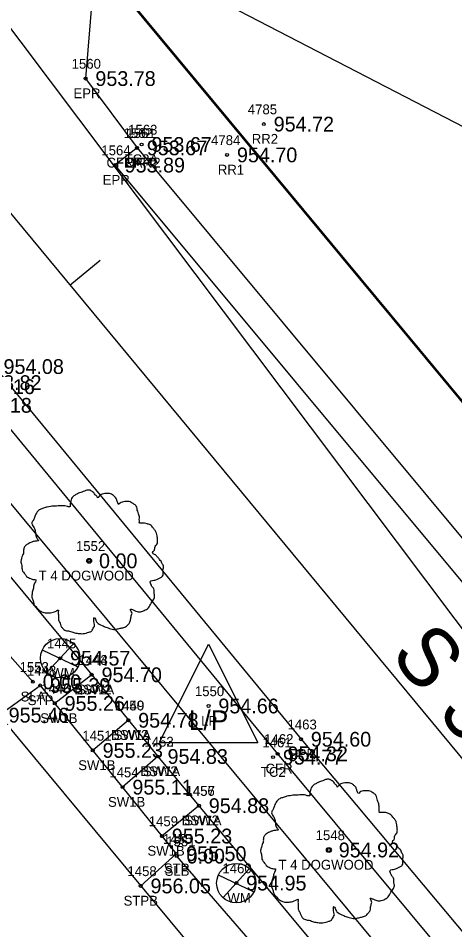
# Model space of a CAD drawing. Extents: x 1575382 to 1578175, y 1099175 to 1101955.
# Drawn here: x 1576436.2 to 1576480.6, y 1099501.7 to 1099594.4 of the extents above; entities that cross this region are included whole.
import ezdxf

# ---------------------------------------------------------------- set-up
doc = ezdxf.new("R2010")
doc.units = 0
for name, color, linetype in [('RD_EX_Bldg', 7, 'Continuous'), ('RD_EX_Conc', 7, 'Continuous'), ('RD_EX_Conc_txCode', 7, 'Continuous'), ('RD_EX_RailRoad', 7, 'Continuous'), ('RD_EX_RailRoad_txCode', 7, 'Continuous'), ('RD_EX_Road', 7, 'Continuous'), ('RD_EX_Road_txCode', 7, 'Continuous'), ('RD_EX_TX_Conc_ELEV', 7, 'Continuous'), ('RD_EX_TX_RailRoad_ELEV', 7, 'Continuous'), ('RD_EX_TX_Road_ELEV', 7, 'Continuous'), ('RD_EX_TX_UT_ELEV', 7, 'Continuous'), ('RD_EX_TX_VEG_ELEV', 7, 'Continuous'), ('RD_EX_UT', 7, 'Continuous'), ('RD_EX_UT_txCode', 7, 'Continuous'), ('RD_EX_VEG', 7, 'Continuous'), ('RD_EX_VEG_txCode', 7, 'Continuous'), ('RD_HC_Cl', 7, 'Continuous'), ('RD_HC_Data', 7, 'Continuous'), ('RD_HC_Data_Tic', 7, 'Continuous'), ('RD_SMD_Locator', 7, 'Continuous')]:
    doc.layers.add(name, color=color, linetype=linetype)

msp = doc.modelspace()

# ---------------------------------------------------------------- linework, layer by layer
at = {"layer": 'RD_EX_Bldg'}
msp.add_lwpolyline([(1576370.236, 1099519.441), (1576408.464, 1099554.564), (1576474.835, 1099474.683), (1576436.607, 1099439.56), (1576370.236, 1099519.441)], dxfattribs=at)
at = {"layer": 'RD_EX_Conc'}
for p, q in [((1576443.67, 1099527.669), (1576439.912, 1099524.752)), ((1576447.395, 1099523.041), (1576443.778, 1099519.973)), ((1576450.38, 1099519.359), (1576446.807, 1099516.241)), ((1576454.576, 1099514.356), (1576450.816, 1099511.271))]:
    msp.add_line(p, q, dxfattribs=at)
for points in [[(1576396.555, 1099574.211), (1576400.936, 1099578.265), (1576405.401, 1099581.448), (1576408.355, 1099582.386), (1576411.098, 1099581.536), (1576412.484, 1099580.157), (1576412.484, 1099580.157), (1576431.432, 1099557.367), (1576462.577, 1099519.628), (1576495.36, 1099480.143), (1576526.299, 1099442.62), (1576558.034, 1099404.431)], [(1576448.277, 1099581.238), (1576485.223, 1099536.886), (1576516.554, 1099498.954), (1576548.71, 1099459.944), (1576580.645, 1099421.453)], [(1576424.533, 1099564.747), (1576421.542, 1099562.114), (1576427.773, 1099554.238), (1576491.404, 1099477.631), (1576522.921, 1099439.594), (1576554.463, 1099401.183)], [(1576417.786, 1099558.83), (1576419.814, 1099556.405), (1576422.781, 1099552.791), (1576443.67, 1099527.669), (1576447.395, 1099523.041), (1576450.38, 1099519.359), (1576454.576, 1099514.356), (1576470.777, 1099494.842), (1576474.004, 1099490.994), (1576488.019, 1099473.929), (1576497.437, 1099462.536), (1576500.625, 1099458.759), (1576516.675, 1099439.273), (1576520.688, 1099434.463), (1576523.681, 1099430.77), (1576527.926, 1099425.882), (1576541.663, 1099409.22), (1576544.521, 1099405.702), (1576551.21, 1099397.688)], [(1576434.224, 1099523.56), (1576438.432, 1099526.582), (1576452.267, 1099509.477), (1576448.652, 1099506.196)]]:
    msp.add_lwpolyline(points, dxfattribs=at)
at = {"layer": 'RD_EX_RailRoad'}
msp.add_lwpolyline([(1576586.778, 1099428.105), (1576554.904, 1099466.707), (1576523.695, 1099504.276), (1576490.272, 1099544.766), (1576459.306, 1099582.088), (1576445.84, 1099598.336), (1576409.987, 1099641.437), (1576367.438, 1099692.664), (1576334.672, 1099732.084), (1576298.682, 1099775.456), (1576256.762, 1099825.945)], dxfattribs=at)
at = {"layer": 'RD_EX_Road'}
for points in [[(1576443.749, 1099596.959), (1576443.043, 1099588.286), (1576448.277, 1099581.238), (1576446.02, 1099579.487), (1576482.91, 1099535.224), (1576514.34, 1099496.993), (1576546.165, 1099458.389), (1576578.5, 1099419.576)], [(1576365.091, 1099547.103), (1576400.456, 1099578.873), (1576404.992, 1099582.283), (1576408.268, 1099583.268), (1576411.469, 1099582.29), (1576413.119, 1099580.849), (1576414.82, 1099582.112), (1576433.704, 1099559.004), (1576464.951, 1099521.111), (1576497.797, 1099481.911), (1576528.729, 1099444.459), (1576560.009, 1099406.61)]]:
    msp.add_lwpolyline(points, dxfattribs=at)
at = {"layer": 'RD_EX_UT'}
for p, q in [((1576439.119, 1099527.893), (1576441.786, 1099530.789)), ((1576450.551, 1099520.768), (1576455.551, 1099530.768)), ((1576455.551, 1099530.768), (1576460.551, 1099520.768)), ((1576438.637, 1099530.188), (1576442.268, 1099528.475)), ((1576450.551, 1099520.768), (1576460.551, 1099520.768)), ((1576457.02, 1099505.028), (1576459.688, 1099507.925)), ((1576456.539, 1099507.323), (1576460.17, 1099505.611))]:
    msp.add_line(p, q, dxfattribs=at)
for points in [[(1576131.494, 1099798.742), (1576305.274, 1099688.085), (1576417.784, 1099616.336), (1576572.134, 1099536.517)], [(1576589.463, 1099388.646), (1576430.603, 1099599.811), (1576417.784, 1099616.336)]]:
    msp.add_lwpolyline(points, dxfattribs=at)
for centre in [(1576440.471, 1099529.351), (1576458.372, 1099506.486)]:
    msp.add_circle(centre, 2, dxfattribs=at)
at = {"layer": 'RD_EX_VEG'}
for p, q in [((1576437.686, 1099526.954), (1576419.195, 1099547.753)), ((1576466.918, 1099492.431), (1576452.315, 1099509.228))]:
    msp.add_line(p, q, dxfattribs=at)
for centre, radius in [((1576443.413, 1099539.253), 0.25), ((1576443.401, 1099539.234), 0.0001), ((1576467.788, 1099509.852), 0.25), ((1576467.775, 1099509.833), 0.0001)]:
    msp.add_circle(centre, radius, dxfattribs=at)
for points in [[(1576443.545, 1099546.42), (1576443.245, 1099546.445), (1576442.921, 1099546.345), (1576442.671, 1099546.245), (1576442.446, 1099546.17), (1576442.221, 1099546.07), (1576441.921, 1099545.895), (1576441.696, 1099545.695), (1576441.571, 1099545.445), (1576441.521, 1099545.22), (1576441.471, 1099544.946), (1576441.471, 1099544.771), (1576441.346, 1099544.746), (1576441.196, 1099544.771), (1576440.946, 1099544.846), (1576440.696, 1099544.846), (1576440.447, 1099544.846), (1576440.097, 1099544.821), (1576439.747, 1099544.821), (1576439.472, 1099544.771), (1576439.147, 1099544.721), (1576438.772, 1099544.596), (1576438.422, 1099544.471), (1576438.123, 1099544.221), (1576437.873, 1099543.746), (1576437.748, 1099543.396), (1576437.598, 1099543.146), (1576437.748, 1099542.697), (1576437.923, 1099542.347), (1576437.948, 1099542.147), (1576438.023, 1099541.722), (1576438.123, 1099541.497), (1576438.248, 1099541.297), (1576438.173, 1099541.272), (1576437.798, 1099541.222), (1576437.498, 1099541.122), (1576437.073, 1099540.897), (1576436.848, 1099540.672), (1576436.748, 1099540.347), (1576436.723, 1099539.998), (1576436.623, 1099539.798), (1576436.548, 1099539.523), (1576436.523, 1099539.448), (1576436.473, 1099539.123), (1576436.573, 1099538.673), (1576436.598, 1099538.323), (1576436.723, 1099538.098), (1576436.873, 1099537.924), (1576437.048, 1099537.674), (1576437.448, 1099537.449), (1576437.773, 1099537.349), (1576437.973, 1099537.324), (1576437.798, 1099536.824), (1576437.748, 1099536.474), (1576437.623, 1099536.074), (1576437.623, 1099535.999), (1576437.573, 1099535.525), (1576437.723, 1099535.2), (1576437.798, 1099534.825), (1576437.973, 1099534.6), (1576438.248, 1099534.3), (1576438.572, 1099534.075), (1576439.072, 1099533.95), (1576439.472, 1099533.975), (1576440.047, 1099534.15), (1576440.297, 1099534.225), (1576440.272, 1099534.05), (1576440.297, 1099533.675), (1576440.297, 1099533.251), (1576440.447, 1099532.926), (1576440.547, 1099532.651), (1576440.696, 1099532.401), (1576441.021, 1099532.176), (1576441.421, 1099532.101), (1576441.846, 1099531.951), (1576442.296, 1099531.876), (1576442.796, 1099531.851), (1576443.395, 1099532.001), (1576443.67, 1099532.126), (1576443.77, 1099532.301), (1576443.97, 1099532.676), (1576443.92, 1099532.901), (1576443.945, 1099533.501), (1576444.045, 1099533.326), (1576444.22, 1099532.976), (1576444.72, 1099532.676), (1576445.12, 1099532.501), (1576445.594, 1099532.351), (1576445.894, 1099532.276), (1576446.369, 1099532.351), (1576446.744, 1099532.426), (1576447.119, 1099532.551), (1576447.419, 1099532.826), (1576447.593, 1099533.101), (1576447.643, 1099533.376), (1576447.718, 1099533.75), (1576447.768, 1099533.925)], [(1576447.768, 1099533.925), (1576447.693, 1099534.1), (1576447.643, 1099534.35), (1576447.718, 1099534.325), (1576447.893, 1099534.275), (1576448.168, 1099534.15), (1576448.393, 1099534.075), (1576448.718, 1099534.1), (1576448.993, 1099534.2), (1576449.443, 1099534.475), (1576449.718, 1099534.95), (1576449.992, 1099535.35), (1576450.067, 1099535.675), (1576450.017, 1099535.899), (1576449.992, 1099536.399), (1576449.792, 1099536.649), (1576449.742, 1099536.774), (1576449.643, 1099537.174), (1576449.718, 1099537.224), (1576449.992, 1099537.274), (1576450.367, 1099537.399), (1576450.642, 1099537.524), (1576450.867, 1099537.699), (1576450.942, 1099537.924), (1576450.917, 1099538.323), (1576450.967, 1099538.723), (1576450.892, 1099538.873), (1576450.792, 1099539.023), (1576450.717, 1099539.223), (1576450.567, 1099539.373), (1576450.467, 1099539.523), (1576450.367, 1099539.623), (1576450.242, 1099539.773), (1576450.067, 1099539.898), (1576449.917, 1099539.948), (1576449.867, 1099540.098), (1576450.017, 1099540.298), (1576450.067, 1099540.397), (1576450.092, 1099540.622), (1576450.317, 1099540.972), (1576450.367, 1099541.372), (1576450.317, 1099541.797), (1576450.267, 1099542.072), (1576450.117, 1099542.347), (1576449.917, 1099542.597), (1576449.792, 1099542.771), (1576449.618, 1099542.896), (1576449.293, 1099543.021), (1576449.043, 1099543.071), (1576448.693, 1099543.071), (1576448.493, 1099543.121), (1576448.518, 1099543.171), (1576448.518, 1099543.321), (1576448.518, 1099543.596), (1576448.443, 1099544.046), (1576448.293, 1099544.546), (1576448.293, 1099544.571), (1576448.193, 1099544.821), (1576447.968, 1099545.02), (1576447.793, 1099545.12), (1576447.593, 1099545.245), (1576447.344, 1099545.27), (1576447.044, 1099545.27), (1576446.769, 1099545.22), (1576446.569, 1099545.12), (1576446.394, 1099544.995), (1576446.319, 1099545.145), (1576446.219, 1099545.445), (1576446.169, 1099545.595), (1576446.019, 1099545.77), (1576445.794, 1099545.97), (1576445.344, 1099546.095), (1576444.72, 1099546.02), (1576444.42, 1099545.82), (1576444.27, 1099545.645), (1576444.22, 1099545.77), (1576444.02, 1099545.97), (1576443.92, 1099546.145), (1576443.745, 1099546.27), (1576443.595, 1099546.37), (1576443.495, 1099546.42)], [(1576467.919, 1099517.019), (1576467.62, 1099517.044), (1576467.295, 1099516.944), (1576467.045, 1099516.844), (1576466.82, 1099516.769), (1576466.595, 1099516.669), (1576466.295, 1099516.494), (1576466.07, 1099516.294), (1576465.945, 1099516.045), (1576465.895, 1099515.82), (1576465.845, 1099515.545), (1576465.845, 1099515.37), (1576465.72, 1099515.345), (1576465.57, 1099515.37), (1576465.321, 1099515.445), (1576465.071, 1099515.445), (1576464.821, 1099515.445), (1576464.471, 1099515.42), (1576464.121, 1099515.42), (1576463.846, 1099515.37), (1576463.521, 1099515.32), (1576463.147, 1099515.195), (1576462.797, 1099515.07), (1576462.497, 1099514.82), (1576462.247, 1099514.345), (1576462.122, 1099513.995), (1576461.972, 1099513.746), (1576462.122, 1099513.296), (1576462.297, 1099512.946), (1576462.322, 1099512.746), (1576462.397, 1099512.321), (1576462.497, 1099512.096), (1576462.622, 1099511.896), (1576462.547, 1099511.871), (1576462.172, 1099511.821), (1576461.872, 1099511.721), (1576461.447, 1099511.497), (1576461.222, 1099511.272), (1576461.122, 1099510.947), (1576461.097, 1099510.597), (1576460.998, 1099510.397), (1576460.923, 1099510.122), (1576460.898, 1099510.047), (1576460.848, 1099509.722), (1576460.948, 1099509.272), (1576460.973, 1099508.923), (1576461.097, 1099508.698), (1576461.247, 1099508.523), (1576461.422, 1099508.273), (1576461.822, 1099508.048), (1576462.147, 1099507.948), (1576462.347, 1099507.923), (1576462.172, 1099507.423), (1576462.122, 1099507.073), (1576461.997, 1099506.674), (1576461.997, 1099506.599), (1576461.947, 1099506.124), (1576462.097, 1099505.799), (1576462.172, 1099505.424), (1576462.347, 1099505.199), (1576462.622, 1099504.899), (1576462.947, 1099504.675), (1576463.446, 1099504.55), (1576463.846, 1099504.575), (1576464.421, 1099504.749), (1576464.671, 1099504.824), (1576464.646, 1099504.65), (1576464.671, 1099504.275), (1576464.671, 1099503.85), (1576464.821, 1099503.525), (1576464.921, 1099503.25), (1576465.071, 1099503), (1576465.396, 1099502.775), (1576465.795, 1099502.7), (1576466.22, 1099502.55), (1576466.67, 1099502.475), (1576467.17, 1099502.45), (1576467.77, 1099502.6), (1576468.044, 1099502.725), (1576468.144, 1099502.9), (1576468.344, 1099503.275), (1576468.294, 1099503.5), (1576468.319, 1099504.1), (1576468.419, 1099503.925), (1576468.594, 1099503.575), (1576469.094, 1099503.275), (1576469.494, 1099503.1), (1576469.969, 1099502.95), (1576470.268, 1099502.875), (1576470.743, 1099502.95), (1576471.118, 1099503.025), (1576471.493, 1099503.15), (1576471.793, 1099503.425), (1576471.968, 1099503.7), (1576472.018, 1099503.975), (1576472.093, 1099504.35), (1576472.143, 1099504.525)], [(1576472.143, 1099504.525), (1576472.068, 1099504.7), (1576472.018, 1099504.949), (1576472.093, 1099504.924), (1576472.268, 1099504.874), (1576472.542, 1099504.749), (1576472.767, 1099504.675), (1576473.092, 1099504.7), (1576473.367, 1099504.799), (1576473.817, 1099505.074), (1576474.092, 1099505.549), (1576474.367, 1099505.949), (1576474.442, 1099506.274), (1576474.392, 1099506.499), (1576474.367, 1099506.998), (1576474.167, 1099507.248), (1576474.117, 1099507.373), (1576474.017, 1099507.773), (1576474.092, 1099507.823), (1576474.367, 1099507.873), (1576474.741, 1099507.998), (1576475.016, 1099508.123), (1576475.241, 1099508.298), (1576475.316, 1099508.523), (1576475.291, 1099508.923), (1576475.341, 1099509.322), (1576475.266, 1099509.472), (1576475.166, 1099509.622), (1576475.091, 1099509.822), (1576474.941, 1099509.972), (1576474.841, 1099510.122), (1576474.741, 1099510.222), (1576474.617, 1099510.372), (1576474.442, 1099510.497), (1576474.292, 1099510.547), (1576474.242, 1099510.697), (1576474.392, 1099510.897), (1576474.442, 1099510.997), (1576474.467, 1099511.222), (1576474.692, 1099511.571), (1576474.741, 1099511.971), (1576474.692, 1099512.396), (1576474.642, 1099512.671), (1576474.492, 1099512.946), (1576474.292, 1099513.196), (1576474.167, 1099513.371), (1576473.992, 1099513.496), (1576473.667, 1099513.621), (1576473.417, 1099513.671), (1576473.067, 1099513.671), (1576472.867, 1099513.721), (1576472.892, 1099513.771), (1576472.892, 1099513.92), (1576472.892, 1099514.195), (1576472.817, 1099514.645), (1576472.667, 1099515.145), (1576472.667, 1099515.17), (1576472.567, 1099515.42), (1576472.343, 1099515.62), (1576472.168, 1099515.72), (1576471.968, 1099515.845), (1576471.718, 1099515.87), (1576471.418, 1099515.87), (1576471.143, 1099515.82), (1576470.943, 1099515.72), (1576470.768, 1099515.595), (1576470.693, 1099515.745), (1576470.593, 1099516.045), (1576470.543, 1099516.194), (1576470.393, 1099516.369), (1576470.169, 1099516.569), (1576469.719, 1099516.694), (1576469.094, 1099516.619), (1576468.794, 1099516.419), (1576468.644, 1099516.244), (1576468.594, 1099516.369), (1576468.394, 1099516.569), (1576468.294, 1099516.744), (1576468.119, 1099516.869), (1576467.969, 1099516.969), (1576467.869, 1099517.019)]]:
    msp.add_spline(points, degree=3, dxfattribs=at)
at = {"layer": 'RD_HC_Cl'}
for p, q in [((1576594.9, 1099418.511), (1576256.801, 1099825.977)), ((1576414.585, 1099599.722), (1576569.263, 1099412.94))]:
    msp.add_line(p, q, dxfattribs=at)
at = {"layer": 'RD_HC_Data_Tic'}
msp.add_line((1576441.45, 1099567.282), (1576444.531, 1099569.833), dxfattribs=at)
at = {"layer": 'RD_SMD_Locator'}
for centre in [(1576443.043, 1099588.286), (1576461.173, 1099583.653), (1576448.744, 1099581.584), (1576448.277, 1099581.238), (1576448.277, 1099581.238), (1576457.439, 1099580.524), (1576446.02, 1099579.487), (1576443.413, 1099539.253), (1576440.471, 1099529.351), (1576443.67, 1099527.669), (1576443.67, 1099527.669), (1576437.686, 1099526.954), (1576438.432, 1099526.582), (1576439.912, 1099524.752), (1576455.551, 1099524.492), (1576447.395, 1099523.041), (1576447.395, 1099523.041), (1576464.951, 1099521.111), (1576443.778, 1099519.973), (1576450.38, 1099519.359), (1576450.38, 1099519.359), (1576462.113, 1099519.29), (1576462.577, 1099519.628), (1576446.807, 1099516.241), (1576454.576, 1099514.356), (1576454.576, 1099514.356), (1576450.816, 1099511.271), (1576452.267, 1099509.477), (1576452.315, 1099509.228), (1576467.788, 1099509.852), (1576458.372, 1099506.486), (1576448.652, 1099506.196)]:
    msp.add_circle(centre, 0.15, dxfattribs=at)

# ---------------------------------------------------------------- texts
at = {"layer": 'RD_EX_Conc_txCode'}
for s, p in [('1563', (1576447.374, 1099582.584)), ('1562', (1576446.907, 1099582.238)), ('CFRA 42', (1576445.175, 1099579.238)), ('TC2A', (1576447.012, 1099579.584)), ('1443', (1576442.323, 1099528.669)), ('1444', (1576442.323, 1099528.669)), ('1448', (1576437.086, 1099527.582)), ('1446', (1576438.542, 1099525.752)), ('BSW2', (1576441.906, 1099525.669)), ('SW1A', (1576442.174, 1099525.669)), ('STP', (1576437.165, 1099524.582)), ('1450', (1576446.009, 1099524.041)), ('1449', (1576446.048, 1099524.041)), ('SW1B', (1576438.432, 1099522.752)), ('1451', (1576442.715, 1099520.973)), ('BSW2', (1576445.631, 1099521.041)), ('SW1A', (1576445.899, 1099521.041)), ('1452', (1576449.033, 1099520.359)), ('1453', (1576449.033, 1099520.359)), ('1461', (1576461.026, 1099520.29)), ('1462', (1576461.207, 1099520.628)), ('SW1B', (1576442.298, 1099517.973)), ('CFR', (1576461.349, 1099517.628)), ('1454', (1576445.46, 1099517.241)), ('BSW2', (1576448.616, 1099517.359)), ('SW1A', (1576448.884, 1099517.359)), ('TC2', (1576460.869, 1099517.29)), ('1456', (1576453.206, 1099515.356)), ('1457', (1576453.229, 1099515.356)), ('SW1B', (1576445.326, 1099514.241)), ('1459', (1576449.47, 1099512.271)), ('BSW2', (1576452.812, 1099512.356)), ('SW1A', (1576453.08, 1099512.356)), ('1455', (1576450.92, 1099510.477)), ('SW1B', (1576449.336, 1099509.271)), ('STP', (1576450.999, 1099507.477)), ('1458', (1576447.306, 1099507.196)), ('STPB', (1576446.912, 1099504.196))]:
    msp.add_text(s, height=1, dxfattribs=at).set_placement(p)
at = {"layer": 'RD_EX_RailRoad_txCode'}
for s, p in [('4785', (1576459.543, 1099584.653)), ('4784', (1576455.809, 1099581.524)), ('RR2', (1576459.944, 1099581.653)), ('RR1', (1576456.494, 1099578.524))]:
    msp.add_text(s, height=1, dxfattribs=at).set_placement(p)
at = {"layer": 'RD_EX_Road_txCode'}
for s, p in [('1560', (1576441.633, 1099589.286)), ('EPR', (1576441.814, 1099586.286)), ('1561', (1576447.191, 1099582.238)), ('1564', (1576444.65, 1099580.487)), ('EPR', (1576447.049, 1099579.238)), ('EPR', (1576444.791, 1099577.487)), ('1463', (1576463.581, 1099522.111)), ('EPR', (1576463.723, 1099519.111))]:
    msp.add_text(s, height=1, dxfattribs=at).set_placement(p)
at = {"layer": 'RD_EX_TX_Conc_ELEV'}
for s, p in [('953.67', (1576449.277, 1099580.488)), ('953.67', (1576449.744, 1099580.834)), ('954.16', (1576431.752, 1099556.208)), ('953.82', (1576432.432, 1099556.617)), ('954.70', (1576444.67, 1099526.919)), ('954.70', (1576444.67, 1099526.919)), ('955.39', (1576439.432, 1099525.832)), ('955.26', (1576440.912, 1099524.002)), ('955.46', (1576435.224, 1099522.81)), ('954.78', (1576448.395, 1099522.291)), ('954.78', (1576448.395, 1099522.291)), ('955.23', (1576444.778, 1099519.223)), ('954.32', (1576463.577, 1099518.878)), ('954.83', (1576451.38, 1099518.609)), ('954.83', (1576451.38, 1099518.609)), ('954.77', (1576463.113, 1099518.54)), ('955.11', (1576447.807, 1099515.491)), ('954.88', (1576455.576, 1099513.606)), ('954.88', (1576455.576, 1099513.606)), ('955.23', (1576451.816, 1099510.521)), ('955.50', (1576453.267, 1099508.727)), ('956.05', (1576449.652, 1099505.446))]:
    msp.add_text(s, height=1.5, dxfattribs=at).set_placement(p)
at = {"layer": 'RD_EX_TX_RailRoad_ELEV'}
for s, p in [('954.72', (1576462.173, 1099582.903)), ('954.70', (1576458.439, 1099579.774))]:
    msp.add_text(s, height=1.5, dxfattribs=at).set_placement(p)
at = {"layer": 'RD_EX_TX_Road_ELEV'}
for s, p in [('953.78', (1576444.043, 1099587.536)), ('953.67', (1576449.277, 1099580.488)), ('953.89', (1576447.02, 1099578.737)), ('954.08', (1576434.704, 1099558.254)), ('954.60', (1576465.951, 1099520.361))]:
    msp.add_text(s, height=1.5, dxfattribs=at).set_placement(p)
at = {"layer": 'RD_EX_TX_UT_ELEV'}
for s, p in [('954.18', (1576431.445, 1099554.311)), ('954.57', (1576441.471, 1099528.601)), ('954.66', (1576456.551, 1099523.742)), ('954.95', (1576459.372, 1099505.736))]:
    msp.add_text(s, height=1.5, dxfattribs=at).set_placement(p)
at = {"layer": 'RD_EX_TX_VEG_ELEV'}
for s, p in [('0.00', (1576444.413, 1099538.503)), ('0.00', (1576438.686, 1099526.204)), ('954.92', (1576468.788, 1099509.102)), ('0.00', (1576453.315, 1099508.478))]:
    msp.add_text(s, height=1.5, dxfattribs=at).set_placement(p)
at = {"layer": 'RD_EX_UT'}
msp.add_text('L/P', height=2, dxfattribs=at).set_placement((1576453.543, 1099522.049))
at = {"layer": 'RD_EX_UT_txCode'}
for s, p in [('1445', (1576439.124, 1099530.351)), ('WM', (1576439.565, 1099527.351)), ('1550', (1576454.165, 1099525.492)), ('LP', (1576454.795, 1099522.492)), ('1460', (1576456.963, 1099507.486)), ('WM', (1576457.467, 1099504.486))]:
    msp.add_text(s, height=1, dxfattribs=at).set_placement(p)
at = {"layer": 'RD_EX_VEG_txCode'}
for s, p in [('1552', (1576442.067, 1099540.253)), ('T 4 DOGWOOD', (1576438.287, 1099537.253)), ('1553', (1576436.339, 1099527.954)), ('SLA', (1576436.442, 1099524.954)), ('1551', (1576451.252, 1099510.228)), ('1548', (1576466.441, 1099510.852)), ('T 4 DOGWOOD', (1576462.662, 1099507.852)), ('SLB', (1576451.086, 1099507.228))]:
    msp.add_text(s, height=1, dxfattribs=at).set_placement(p)
at = {"layer": 'RD_HC_Data'}
msp.add_text('S 39%%d 37\' 44" E', height=6, rotation=309.62881, dxfattribs=at).set_placement((1576473.907, 1099529.656))

doc.saveas('drawing.dxf')
